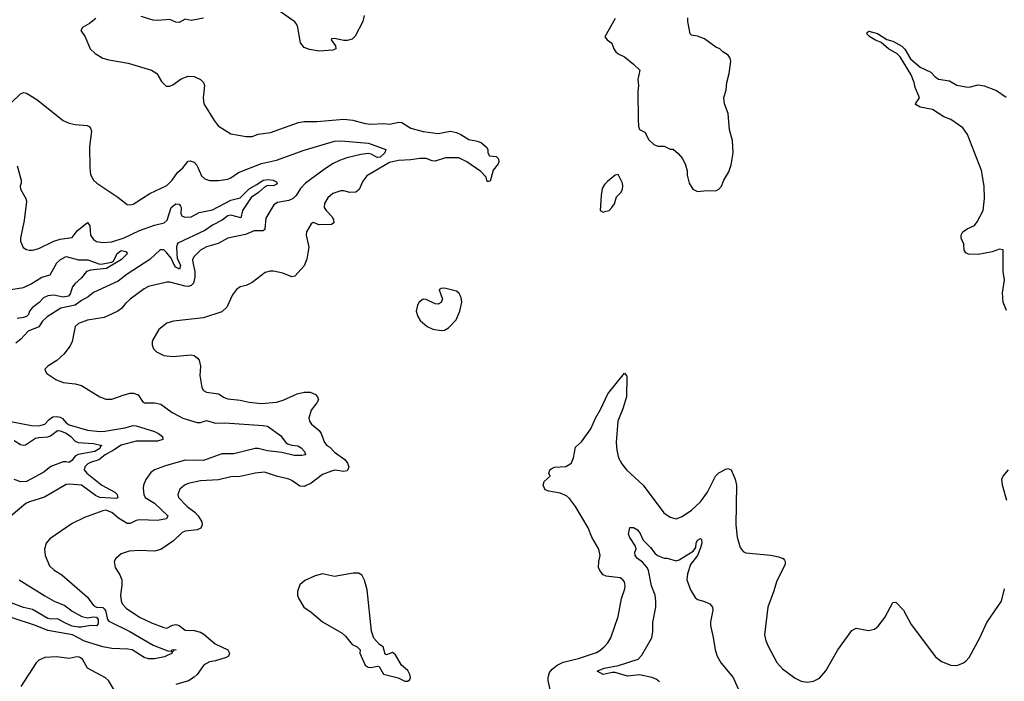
# Model space of a CAD drawing. Header units: inches. Extents: x 1173000 to 1307049, y 522583 to 678455.
# Tile 601 of 617: x 1244965 to 1251421, y 634884 to 639222. Entities that reach past the tile are written whole.
import ezdxf

# ---------------------------------------------------------------- set-up
doc = ezdxf.new("R2010")
doc.units = ezdxf.units.IN
doc.header["$MEASUREMENT"] = 0
doc.layers.add('B2643', color=7, linetype='Continuous')
doc.layers.add('B2653', color=7, linetype='Continuous')

msp = doc.modelspace()

# ---------------------------------------------------------------- linework, layer by layer
at = {"layer": 'B2643', "color": 5}
for points, elevation in [([(1247223.1, 639250), (1247215.3, 639210), (1247165.5, 639114.5), (1247144.8, 639095.2), (1247113.6, 639086.4), (1247090, 639086.4), (1247030, 639098), (1247010, 639096), (1247007, 639090), (1247035.8, 639050), (1247039.1, 639030), (1247019, 639021), (1246930, 639014.8), (1246866.3, 639026.3), (1246830, 639040.5), (1246807.4, 639070), (1246788.4, 639170), (1246782, 639190), (1246768.8, 639208.8), (1246595.6, 639330)], 980), ([(1245464, 639230), (1245422.6, 639197.4), (1245378, 639170), (1245366, 639150), (1245394, 639110), (1245427.3, 639030), (1245459.9, 638999.9), (1245510.4, 638970.4), (1245550, 638957.6), (1245675.8, 638935.8), (1245830.3, 638890.3), (1245864.9, 638870), (1245895.6, 638815.6), (1245926.7, 638786.7), (1245950, 638785.5), (1245970, 638794.4), (1246025.1, 638834.9), (1246070, 638852.2), (1246110, 638850.4), (1246150.3, 638830.3), (1246170.6, 638810), (1246176.3, 638790), (1246167.4, 638710), (1246173.4, 638670), (1246240.8, 638560.7), (1246267, 638527), (1246350, 638474.4), (1246450, 638456.5), (1246490, 638455.3), (1246530, 638470.3), (1246610, 638482.3), (1246792.9, 638547.1), (1246830, 638555.3), (1246914.8, 638554.8), (1247090, 638568.6), (1247150, 638562.3), (1247230, 638541.3), (1247270, 638535.9), (1247350, 638541), (1247390, 638536.9), (1247450.8, 638549.2), (1247470, 638547), (1247530, 638510.2), (1247610, 638487.9), (1247710, 638476.1), (1247789.1, 638490.9), (1247830, 638483), (1247858.7, 638470), (1247910, 638435.8), (1247966.3, 638426.3), (1247993.5, 638413.5), (1248025.5, 638385.5), (1248033.8, 638370), (1248035.6, 638350), (1248046.4, 638330), (1248090, 638323.9), (1248105.5, 638310), (1248107.3, 638290), (1248103, 638277), (1248070, 638235.1), (1248050, 638162.7), (1248042, 638162), (1248030, 638162), (1248023.9, 638190), (1247990, 638226), (1247897.3, 638290), (1247844.9, 638315.1), (1247757, 638317), (1247690, 638295.4), (1247670, 638297), (1247630, 638312.6), (1247590, 638312.5), (1247530, 638302.9), (1247450, 638299.1), (1247390, 638286.6), (1247241.6, 638198.4), (1247215.8, 638164.2), (1247192, 638108), (1247170, 638091.5), (1247130.3, 638089.7), (1247090, 638100.5), (1247070, 638100.5), (1247018, 638082), (1246985.4, 638054.6), (1246963, 638017), (1246962.6, 637990), (1246975, 637970), (1247013.4, 637930), (1247023.6, 637910), (1247025.3, 637890), (1247010, 637878.3), (1246930, 637877.1), (1246890, 637892.4), (1246876.2, 637883.8), (1246845.7, 637830), (1246844.2, 637810), (1246860.8, 637730), (1246848.3, 637651.7), (1246830, 637607.6), (1246770, 637539.6), (1246750, 637535.8), (1246690, 637560.9), (1246630, 637573.3), (1246606.7, 637573.3), (1246575.9, 637564.1), (1246490, 637499.7), (1246450, 637479.7), (1246410, 637469.6), (1246386.6, 637453.4), (1246361.8, 637418.2), (1246322.6, 637337.4), (1246290, 637306.6), (1246170, 637268.3), (1245974.6, 637245.4), (1245930, 637232), (1245877.3, 637190), (1245838, 637122), (1245833, 637110), (1245833, 637090), (1245843.4, 637063.4), (1245863.4, 637043.4), (1245910, 637019.3), (1245970, 637013.7), (1246090, 637023.7), (1246110, 637019.5), (1246130, 637005.5), (1246141.3, 636990), (1246152, 636950), (1246145.7, 636890), (1246158.7, 636810), (1246170.3, 636790.3), (1246190, 636780.3), (1246269.2, 636769.2), (1246305.1, 636745.1), (1246330, 636736.1), (1246410, 636728.1), (1246470, 636714.4), (1246550, 636704.7), (1246650, 636714), (1246691.9, 636728.1), (1246784, 636770), (1246830, 636780.4), (1246870, 636779.3), (1246904.7, 636764.7), (1246918, 636750), (1246923.8, 636730), (1246914.4, 636710), (1246877.1, 636662.9), (1246860.3, 636610), (1246864.6, 636590), (1246879.5, 636570), (1246928.2, 636528.2), (1246942.8, 636510), (1246963.5, 636450), (1246979.6, 636430), (1246999.2, 636419.2), (1247030, 636387), (1247097.5, 636337.5), (1247114.5, 636314.5), (1247124.5, 636290), (1247117.7, 636270), (1247110, 636263.8), (1247090, 636259.5), (1247031.3, 636268.7), (1247010, 636262.3), (1246950, 636239.3), (1246876.8, 636183.2), (1246830, 636161.5), (1246802.8, 636162.8), (1246750, 636201.7), (1246730, 636209.8), (1246650, 636228.4), (1246570, 636255.1), (1246510, 636248.2), (1246410, 636226.6), (1246350, 636225.1), (1246270, 636204.8), (1246150, 636199.4), (1246070, 636181.5), (1246045.5, 636170), (1246016.5, 636143.5), (1246002, 636110), (1246005.7, 636090), (1246062.7, 636030), (1246113.8, 635993.8), (1246135, 635970), (1246159.7, 635930), (1246161.6, 635910), (1246152.1, 635887.9), (1246130, 635876.4), (1246051.4, 635868.6), (1246030, 635858.9), (1245974.7, 635805.3), (1245890, 635747.6), (1245850, 635737.8), (1245750, 635742.4), (1245683.4, 635736.6), (1245630, 635719.5), (1245594.8, 635690), (1245585.5, 635670), (1245590.5, 635630), (1245622.3, 635582.3), (1245634.6, 635550), (1245635.1, 635515.1), (1245627.2, 635450), (1245631.1, 635411.1), (1245638.9, 635390), (1245663.6, 635363.6), (1245750, 635306), (1245830, 635267.1), (1245910, 635236.9), (1245930, 635233.4), (1245967.4, 635252.6), (1245990, 635257.1), (1246011.1, 635251.1), (1246050, 635220.4), (1246110, 635217), (1246150, 635206.8), (1246173.3, 635193.3), (1246247.1, 635130), (1246331.2, 635090), (1246341.8, 635070), (1246335.2, 635050), (1246318.7, 635041.3), (1246250, 635019.3), (1246210, 635011.8), (1246190, 635002), (1246170, 634987.1), (1246128.6, 634930), (1246110, 634911.4), (1246072.5, 634887.5), (1245990, 634863.9)], 980), ([(1246170, 639231.2), (1246090, 639216), (1246050, 639225.1), (1246010, 639203.6), (1245990, 639205.4), (1245950, 639222), (1245870, 639216.9), (1245839.7, 639219.7), (1245762.7, 639242.7)], 980), ([(1248870.6, 639230), (1248802, 639110), (1248818, 639090), (1248847.9, 639067.9), (1248862, 639030), (1248874.8, 639010), (1248890, 638997.3), (1248930, 638977.3), (1248990.8, 638930), (1249030.8, 638890), (1249017.3, 638830), (1249022, 638790), (1249018, 638750), (1249020.7, 638570), (1249023.5, 638523.5), (1249030, 638502), (1249063.6, 638483.6), (1249090, 638434), (1249123.6, 638403.6), (1249150, 638392), (1249190, 638392), (1249230, 638372), (1249250, 638372), (1249283.6, 638343.6), (1249310.9, 638310.9), (1249330.7, 638270.7), (1249341, 638230), (1249342, 638202), (1249356, 638150), (1249378, 638110), (1249410, 638094.8), (1249470, 638103), (1249530, 638099.1), (1249550, 638110.8), (1249566, 638130), (1249582.7, 638170), (1249614.9, 638225.1), (1249629.5, 638270.5), (1249642.7, 638350), (1249639.3, 638430), (1249620.1, 638500.1), (1249610, 638606), (1249586, 638670), (1249581.2, 638710), (1249598, 638762), (1249602.7, 638810), (1249617.2, 638870), (1249629, 638950), (1249624, 638970), (1249610, 638988.7), (1249575.3, 639010), (1249555.3, 639030), (1249530, 639042.7), (1249455.8, 639095.8), (1249410, 639114), (1249370, 639121.2), (1249361.2, 639130), (1249346.6, 639210), (1249346.2, 639233.8)], 1020), ([(1244850, 638619.3), (1244970, 638735.5), (1244990, 638743.8), (1245010, 638740.5), (1245078, 638698), (1245250, 638560.4), (1245290, 638542.4), (1245330, 638534.4), (1245408.1, 638528.1), (1245421.1, 638521.1), (1245430.3, 638510.3), (1245435.8, 638490), (1245424.2, 638390), (1245424.9, 638250), (1245430, 638206), (1245450, 638170.8), (1245470.7, 638150), (1245610, 638059.1), (1245670.6, 638010.6), (1245690, 638008.5), (1245710, 638013.4), (1245817.8, 638082.2), (1245930, 638134.3), (1245965.3, 638170), (1245999.1, 638220.9), (1246036, 638250), (1246070, 638294), (1246083.1, 638296.9), (1246110, 638287.3), (1246127.3, 638267.3), (1246158.5, 638198.6), (1246178.9, 638178.9), (1246210, 638168.5), (1246270, 638167), (1246330, 638177), (1246350, 638185.3), (1246400.4, 638219.6), (1246550, 638280.1), (1246650, 638300.6), (1246830, 638366.3), (1247030, 638425.1), (1247070, 638428), (1247251.9, 638411.9), (1247366, 638370), (1247359.4, 638350), (1247330, 638320.9), (1247310, 638317.9), (1247270, 638340.9), (1247250, 638345.4), (1247202.5, 638337.6), (1247110, 638315.7), (1247061.9, 638298.1), (1247021.2, 638278.8), (1246970, 638245.9), (1246838.5, 638150), (1246805.9, 638114.1), (1246778.2, 638070), (1246759.6, 638050), (1246730, 638037), (1246656.4, 638023.6), (1246631.7, 638008.3), (1246580.3, 637919.7), (1246573.8, 637850), (1246572.9, 637847.1), (1246561.8, 637838.2), (1246502.5, 637837.5), (1246445.9, 637814.1), (1246330.2, 637789.8), (1246265.8, 637754.2), (1246190, 637731.7), (1246150, 637710.8), (1246108.5, 637670), (1246099.5, 637650), (1246099.7, 637630), (1246112.9, 637570), (1246113.1, 637533.1), (1246104.5, 637495.5), (1246090, 637478.6), (1246070, 637473), (1246050, 637474), (1245950, 637501.7), (1245930, 637501.7), (1245810, 637472.1), (1245782.6, 637457.4), (1245690.3, 637390), (1245658.9, 637361.1), (1245632.3, 637327.7), (1245610, 637311), (1245518.8, 637270), (1245410, 637251.7), (1245350.6, 637230), (1245328.7, 637210), (1245308.9, 637111.1), (1245296.7, 637083.3), (1245255.5, 637030), (1245210, 636987), (1245150.8, 636950), (1245131, 636930), (1245136, 636910), (1245143, 636903), (1245203.4, 636863.4), (1245250, 636844.4), (1245330, 636835.3), (1245370, 636823.7), (1245490, 636750.3), (1245530, 636733.4), (1245570, 636733.4), (1245650, 636762.2), (1245690, 636773.2), (1245712.7, 636772.7), (1245742.3, 636762.3), (1245770, 636718), (1245782.8, 636710), (1245850, 636710.2), (1245890, 636700.7), (1245966.1, 636646.1), (1246010, 636622.2), (1246035.5, 636610), (1246130, 636581.5), (1246150, 636580.6), (1246190, 636595.3), (1246250, 636576.6), (1246310, 636579.5), (1246562.4, 636562.4), (1246590, 636556), (1246675.4, 636495.4), (1246710, 636450.3), (1246721.8, 636441.8), (1246750, 636432.5), (1246790, 636427.8), (1246810, 636414.6), (1246832.4, 636390), (1246839.5, 636370), (1246815.1, 636364.9), (1246765.7, 636365.7), (1246685.1, 636385.1), (1246590, 636395.2), (1246530, 636411.7), (1246510, 636411.2), (1246370, 636374.8), (1246290, 636376.1), (1246170, 636331.9), (1246050, 636334.4), (1245922, 636298), (1245848.4, 636271.6), (1245826.1, 636253.9), (1245793.3, 636206.7), (1245778, 636170), (1245774.9, 636150), (1245779.5, 636110), (1245787.6, 636090), (1245850, 636052.5), (1245936.1, 635970), (1245929.1, 635950), (1245870, 635938.2), (1245750, 635942.5), (1245730, 635938.6), (1245690, 635918), (1245670, 635918), (1245613.4, 635953.4), (1245570, 635991.2), (1245530, 636005.6), (1245510, 636003), (1245390, 635958.3), (1245310, 635918.3), (1245162.4, 635817.6), (1245139.5, 635790), (1245128.7, 635750), (1245132, 635710), (1245161.6, 635641.6), (1245192.5, 635612.5), (1245242, 635582), (1245410, 635436.9), (1245450, 635382), (1245470, 635371.3), (1245510, 635368.1), (1245520, 635360), (1245529.1, 635349.1), (1245541.8, 635290), (1245550, 635278.8), (1245687.1, 635210), (1245840.9, 635120.9), (1245936.5, 635083.5), (1245959, 635081), (1245962, 635090), (1245973.2, 635093.2), (1245990.4, 635090), (1245974.4, 635085.6), (1245970, 635078), (1245962, 635078), (1245964.7, 635070), (1245915.2, 635044.8), (1245850, 635030.8), (1245810, 635031.6), (1245780.6, 635040.6), (1245703.7, 635090), (1245675.5, 635095.5), (1245570, 635098.6), (1245509.9, 635109.9), (1245390, 635147.4), (1245311.5, 635190), (1245150, 635217), (1245070, 635250.5), (1244910, 635302)], 960), ([(1244950, 638264.7), (1244974.4, 638170), (1244974.9, 638150), (1244967.7, 638130), (1244970.5, 638110), (1245006.8, 638050), (1245010.5, 638030.5), (1244993.8, 637906.2), (1244970.8, 637790), (1244970.8, 637770), (1244987.9, 637727.9), (1245010, 637714.8), (1245030, 637710.7), (1245050, 637710.6), (1245090, 637722.4), (1245189.2, 637770), (1245230, 637783.1), (1245310, 637794), (1245342.7, 637837.3), (1245410, 637891.8), (1245425.3, 637870), (1245429.2, 637810), (1245450, 637780.2), (1245470, 637768.4), (1245510, 637761.5), (1245570, 637765.6), (1245650, 637791.9), (1245750, 637839.8), (1245850, 637874.4), (1245913, 637890), (1245932.2, 637907.8), (1245959.7, 637990), (1245990, 638014.7), (1246011.7, 638011.7), (1246019.6, 637999.6), (1246023.4, 637990), (1246021.9, 637950), (1246030, 637934.7), (1246050, 637927.3), (1246090, 637929.6), (1246142.2, 637957.8), (1246230, 637975.3), (1246350, 638037.6), (1246410, 638052.9), (1246470, 638113.8), (1246519.5, 638140.5), (1246561, 638170), (1246594.9, 638174.9), (1246627.3, 638170), (1246650, 638158.7), (1246654, 638150), (1246650, 638144.5), (1246630, 638132.3), (1246590, 638134.2), (1246570, 638124.9), (1246531.3, 638088.7), (1246484, 638056), (1246425.5, 637970), (1246416.5, 637923.5), (1246350, 637941.2), (1246330, 637936.3), (1246293.5, 637906.5), (1246230, 637875), (1246180, 637840), (1246003.3, 637756.7), (1245997.1, 637750), (1245993.2, 637730), (1245994.8, 637690), (1245998.8, 637658.8), (1246020.4, 637610), (1246012.6, 637587.4), (1245990, 637599), (1245981.3, 637610), (1245957.8, 637657.8), (1245930, 637694.2), (1245910, 637713.2), (1245887.5, 637712.5), (1245818.2, 637650), (1245670, 637553.2), (1245611.5, 637508.5), (1245450, 637432.8), (1245414.9, 637405.1), (1245370, 637381.7), (1245330.3, 637349.7), (1245235.8, 637330), (1245146.4, 637273.6), (1245114, 637246), (1245090, 637208.8), (1245020.1, 637179.9), (1244972.4, 637127.6), (1244939.5, 637100.5)], 940), ([(1244838.2, 637441.8), (1244990, 637465.4), (1245040.7, 637490), (1245110, 637534), (1245165.1, 637550), (1245210, 637627.8), (1245232.7, 637650), (1245270, 637669), (1245350, 637647.1), (1245411.8, 637648.2), (1245490, 637619.7), (1245510, 637620.7), (1245567.6, 637632.4), (1245580.5, 637639.5), (1245604.3, 637690), (1245630, 637708), (1245661.7, 637701.7), (1245673.4, 637690), (1245633.6, 637650), (1245535.5, 637590), (1245430, 637579.1), (1245402.7, 637570), (1245370.9, 637529.1), (1245326, 637490), (1245312.6, 637470), (1245295.9, 637424.1), (1245284.7, 637410), (1245250, 637402), (1245190, 637415.3), (1245150, 637412.1), (1245122.5, 637397.5), (1245093, 637367), (1245046.4, 637333.6), (1245030.1, 637310), (1245022.9, 637290), (1245010, 637276), (1244991.1, 637268.9), (1244950, 637263.6)], 920), ([(1248443.7, 634830), (1248431.3, 634890), (1248429.7, 634910), (1248438.4, 634941.6), (1248456.2, 634963.8), (1248489.2, 634990), (1248529.2, 635010), (1248630, 635033.5), (1248746.3, 635073.7), (1248770, 635086.5), (1248798, 635110), (1248822.6, 635137.4), (1248842, 635170), (1248889.7, 635310), (1248912.1, 635427.9), (1248932.8, 635490), (1248935.4, 635510), (1248930, 635536), (1248920.7, 635550), (1248902.3, 635562.3), (1248810, 635574), (1248790, 635582), (1248769, 635610), (1248761.2, 635630), (1248762.7, 635670), (1248772.3, 635710), (1248762.9, 635750), (1248716.4, 635830), (1248692, 635890), (1248610, 636029.7), (1248570, 636082.6), (1248550, 636099.8), (1248510, 636117.6), (1248435.3, 636130), (1248410, 636140.7), (1248398.7, 636170), (1248405.3, 636194.7), (1248444.5, 636230), (1248435.8, 636250), (1248441.1, 636270), (1248450, 636278.3), (1248472.7, 636287.3), (1248546.4, 636293.6), (1248572.8, 636307.2), (1248582.4, 636317.6), (1248597.6, 636350), (1248610, 636418.8), (1248650, 636454), (1248710, 636540.5), (1248740.4, 636610), (1248774.3, 636665.7), (1248822, 636770), (1248930, 636903.8), (1248945.5, 636885.5), (1248945, 636750), (1248919.1, 636670), (1248886.3, 636590), (1248875.5, 636450), (1248880, 636400), (1248891.5, 636350), (1248912.7, 636310), (1248944.7, 636270), (1249054.3, 636170), (1249188.2, 635990), (1249230, 635961.3), (1249270, 635950.4), (1249310, 635963.8), (1249370, 636006.7), (1249430, 636061.1), (1249475.3, 636124.7), (1249528.5, 636230), (1249550, 636252), (1249595.9, 636275.9), (1249610, 636279.1), (1249630, 636271.3), (1249656.3, 636210), (1249664.9, 636170), (1249660.8, 635910), (1249669.1, 635829.1), (1249690, 635761), (1249710, 635736), (1249727.3, 635727.3), (1249890, 635710.4), (1249941.1, 635701.1), (1249970.4, 635690.4), (1249979.3, 635679.3), (1249984, 635670), (1249984, 635650), (1249930, 635544), (1249908.4, 635470), (1249870.3, 635370), (1249848.2, 635190), (1249857.1, 635150), (1249874.9, 635110), (1249930, 635007.3), (1249966.1, 634966.1), (1250000, 634941.7)], 980), ([(1244850, 636598), (1245042.5, 636562.5), (1245090, 636559.3), (1245130, 636571.2), (1245158.8, 636601.2), (1245182.7, 636617.3), (1245210, 636621.3), (1245230, 636616.6), (1245246.7, 636606.7), (1245270, 636579.1), (1245290, 636565.7), (1245410, 636530.9), (1245490, 636522.9), (1245524.3, 636524.3), (1245654, 636546), (1245710, 636561.3), (1245730, 636560.1), (1245850, 636522.6), (1245876.3, 636510), (1245902.8, 636490), (1245904.7, 636470), (1245870, 636458.4), (1245730, 636459.3), (1245630, 636431.9), (1245581.3, 636398.7), (1245526.9, 636370), (1245483.7, 636336.3), (1245430, 636318.7), (1245413.1, 636310), (1245391.5, 636290), (1245387.7, 636270), (1245404.7, 636250), (1245504.6, 636170), (1245590, 636125.4), (1245604.2, 636110), (1245610, 636086.9), (1245597.7, 636082.3), (1245490, 636089.2), (1245462.5, 636102.5), (1245370.9, 636170.9), (1245290, 636177.3), (1245270, 636174.2), (1245128.3, 636091.7), (1245030, 636061.7), (1245006, 636050), (1244910, 635969.7)], 940), ([(1244930, 636462.5), (1244970, 636436.7), (1244990, 636432.5), (1245004.3, 636435.7), (1245070, 636477.6), (1245090, 636483.1), (1245150, 636487), (1245167.2, 636492.8), (1245212.4, 636527.6), (1245230, 636526.9), (1245271.2, 636511.2), (1245300.4, 636490), (1245330, 636458.4), (1245349.2, 636449.2), (1245450, 636443.5), (1245504.4, 636430), (1245495.1, 636424.9), (1245490.7, 636410), (1245459, 636390), (1245347.9, 636372.1), (1245330, 636361.2), (1245308.4, 636331.6), (1245290, 636317.9), (1245270, 636323.9), (1245250, 636323.8), (1245170, 636291.7), (1245124, 636256), (1245010, 636193.6), (1244971.9, 636191.9), (1244930, 636206.8)], 920), ([(1249160.9, 634880.9), (1249137.9, 634897.9), (1249110.4, 634910.4), (1249030, 634926), (1248950, 634918.9), (1248870, 634942.2), (1248850, 634942.4), (1248790, 634929), (1248751.1, 634950), (1248798.7, 634970), (1248892.1, 634987.9), (1249020.9, 635030), (1249045.1, 635054.9), (1249109.8, 635170.2), (1249116, 635210), (1249117.7, 635270), (1249136, 635370), (1249137.3, 635410), (1249132.1, 635450), (1249108.7, 635510), (1249087.4, 635610), (1249078.7, 635630), (1249050, 635664.5), (1249016.8, 635690), (1249001, 635710), (1248998.9, 635730), (1249007.8, 635750), (1249002.7, 635770), (1248966.6, 635826.6), (1248957.9, 635850), (1248967, 635893), (1248990, 635893.2), (1249017, 635877), (1249034.2, 635854.2), (1249054.2, 635810), (1249101.3, 635761.3), (1249130, 635723.9), (1249147.6, 635710), (1249190, 635692.4), (1249210, 635692.2), (1249270, 635674), (1249290, 635680.3), (1249381.7, 635738.3), (1249398.4, 635761.6), (1249401.9, 635790), (1249409.9, 635810), (1249430, 635819.7), (1249435.1, 635815.1), (1249437.7, 635790), (1249430, 635758.4), (1249410.6, 635709.4), (1249363.5, 635650), (1249343, 635590), (1249339.1, 635550), (1249363.5, 635483.5), (1249394.3, 635434.3), (1249410, 635420.5), (1249450, 635410.3), (1249490, 635391.7), (1249508.4, 635370), (1249510.3, 635350), (1249495.2, 635275.2), (1249494.4, 635250), (1249512.7, 635172.7), (1249526, 635090), (1249538.5, 635050), (1249563.9, 635003.9), (1249643.1, 634910), (1249700.4, 634780.4)], 960), ([(1244961.1, 635550), (1245130, 635444.1), (1245191.6, 635410), (1245261.7, 635381.7), (1245310, 635343.7), (1245373.4, 635310), (1245410, 635300.3), (1245450, 635307.5), (1245470, 635306), (1245479.1, 635290), (1245479.6, 635260.4), (1245470, 635249), (1245430, 635249.6), (1245370, 635239.8), (1245350, 635238.9), (1245310, 635246.3), (1245265, 635265), (1245214, 635294), (1245170, 635291.9), (1245150, 635295.8), (1245050, 635354.8), (1244990, 635369.1), (1244910, 635398.7)], 940), ([(1245593, 634813), (1245548.4, 634890), (1245527.2, 634907.2), (1245409.9, 634969.9), (1245378.2, 635030), (1245360.8, 635040.8), (1245350, 635044.9), (1245330, 635043.5), (1245290, 635032.9), (1245210, 635045.3), (1245130, 635040.5), (1245090, 635022.9), (1245074.5, 635005.5), (1244973.8, 634850)], 980)]:
    msp.add_lwpolyline(points, dxfattribs=dict(at, elevation=elevation))
at = {"layer": 'B2643', "color": 5, "elevation": 1020}
for points in [[(1248890, 638208), (1248870, 638202), (1248818.8, 638161.2), (1248798.8, 638141.2), (1248785.2, 638114.8), (1248777.3, 638070), (1248771.3, 637971.3), (1248790, 637961), (1248810, 637967.3), (1248830, 637971.3), (1248848.7, 637990), (1248864.7, 638015.3), (1248878.6, 638061.4), (1248910, 638091), (1248918.4, 638110), (1248920.9, 638130), (1248917.2, 638150)], [(1247750, 637460.7), (1247730, 637459.5), (1247714.8, 637450), (1247737.3, 637390), (1247730, 637366.9), (1247710, 637357.2), (1247690, 637359.8), (1247630, 637387.8), (1247610, 637389.4), (1247584, 637370), (1247574.8, 637350), (1247566, 637310), (1247575.3, 637275.3), (1247590.7, 637250.7), (1247638, 637210), (1247673.7, 637193.7), (1247730, 637184), (1247750, 637187.3), (1247778, 637202), (1247826.2, 637253.8), (1247851.8, 637310), (1247864.5, 637370), (1247859.5, 637399.5), (1247846, 637426), (1247830, 637442)], [(1247190, 635593.2), (1247152.9, 635592.9), (1247030, 635572), (1246950, 635589.5), (1246903.7, 635576.3), (1246834.6, 635545.4), (1246802.8, 635517.2), (1246786.2, 635473.8), (1246788, 635450), (1246793, 635430), (1246828, 635370), (1246877.4, 635337.4), (1246950, 635274.9), (1247079.9, 635199.9), (1247101.3, 635181.3), (1247146.2, 635126.2), (1247178, 635110), (1247198, 635090), (1247196, 635070), (1247231, 634990), (1247250, 634977.3), (1247270, 634974.8), (1247310, 634984.7), (1247322, 634982), (1247351, 634931), (1247447.3, 634907.3), (1247490, 634884.7), (1247510, 634884.7), (1247523.1, 634896.9), (1247528.7, 634910), (1247524, 634930), (1247510, 634955.3), (1247469.5, 634989.5), (1247430, 635059), (1247410, 635073.2), (1247370, 635058), (1247362, 635062), (1247348, 635110), (1247325.6, 635125.6), (1247286.6, 635166.6), (1247272.3, 635212.3), (1247243.3, 635483.3), (1247227.2, 635547.2), (1247210, 635579)]]:
    msp.add_lwpolyline(points, close=True, dxfattribs=at)
at = {"layer": 'B2653', "color": 5, "elevation": 980}
for points in [[(1251436.2, 637316.2), (1251414.2, 637370), (1251408.5, 637431.5), (1251423, 637517), (1251414, 637570), (1251413.8, 637713.8), (1251390, 637717), (1251340.7, 637699.3), (1251250, 637682.9), (1251185.6, 637685.6), (1251170, 637694), (1251157.2, 637710), (1251155.3, 637750), (1251139, 637790), (1251139.3, 637810), (1251149.7, 637830.3), (1251177.2, 637850), (1251226.5, 637873.5), (1251244.2, 637895.8), (1251282.7, 637970), (1251292, 638050), (1251289.8, 638130.3), (1251272.3, 638232.3), (1251180.5, 638470), (1251150, 638512.8), (1251070, 638567.7), (1251024.8, 638584.8), (1250950, 638632.9), (1250868.9, 638648.9), (1250843.9, 638663.9), (1250839.6, 638670), (1250864.5, 638710), (1250861.2, 638721.2), (1250836.6, 638776.6), (1250829.6, 638810), (1250810, 638859.5), (1250738.6, 638978.6), (1250719, 638999), (1250662.4, 639030), (1250612.9, 639072.9), (1250572.3, 639090), (1250539.5, 639110), (1250520.7, 639130), (1250521.2, 639138.8), (1250533.6, 639146.4), (1250590, 639131.4), (1250650, 639092.2), (1250690, 639080.3), (1250750, 639047.4), (1250770, 639028.2), (1250805.7, 638965.7), (1250870, 638910.4), (1250938.7, 638878.7), (1250966, 638850), (1250990, 638832.7), (1251061.7, 638821.7), (1251110, 638793.4), (1251170, 638780.7), (1251190, 638779.1), (1251250, 638794.3), (1251290, 638788.9), (1251370, 638757.4), (1251433.7, 638713.7)], [(1251438.5, 636070), (1251408.4, 636170), (1251404.2, 636210), (1251412.7, 636230), (1251449.7, 636270.3)], [(1250000, 634941.7), (1250050, 634905.5), (1250090, 634885.5), (1250130, 634879.1), (1250170, 634884.9), (1250210, 634905.5), (1250250, 634953), (1250329.7, 635090), (1250421.7, 635218.3), (1250450, 635232.7), (1250530, 635217), (1250570, 635227), (1250593.4, 635246.6), (1250637.7, 635302.3), (1250690, 635400.7), (1250710, 635404), (1250759.6, 635350), (1250810, 635257.6), (1250970, 635044.9), (1251010, 635014), (1251070, 634990.8), (1251110, 634987.3), (1251150, 635002.8), (1251170, 635016), (1251190, 635041), (1251260.7, 635170), (1251306, 635270), (1251402, 635410), (1251422.7, 635490)]]:
    msp.add_lwpolyline(points, dxfattribs=at)

doc.saveas('drawing.dxf')
